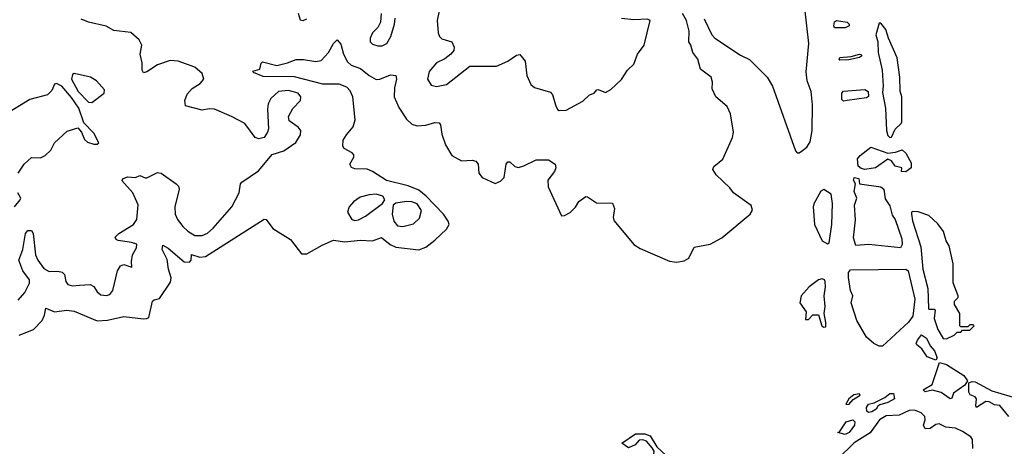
# Model space of a CAD drawing. Extents: x 1771496 to 1971148, y 471553 to 643630.
# Tile 585 of 656: x 1878849 to 1884390, y 622727 to 625129. Entities that reach past the tile are written whole.
import ezdxf

# ---------------------------------------------------------------- set-up
doc = ezdxf.new("R2010")
doc.units = 0

msp = doc.modelspace()

# ---------------------------------------------------------------- linework, layer by layer
at = {"layer": '0CON10XD'}
for points in [[(1881222.9, 625245), (1881198.8, 625125), (1881203.3, 625055), (1881211.1, 625035), (1881225, 625021.9), (1881280, 625005), (1881293.3, 624975), (1881291.2, 624955), (1881274.4, 624935.6), (1881241.1, 624908.9), (1881195, 624885.7), (1881153, 624837), (1881144.4, 624795), (1881165, 624761.4), (1881195, 624753.3), (1881251.2, 624765), (1881382.6, 624867.4), (1881532.7, 624867.3), (1881595, 624896.2), (1881645, 624930), (1881663, 624933), (1881694, 624895), (1881701.9, 624815), (1881724.5, 624764.5), (1881745, 624747.5), (1881835, 624721.2), (1881846.6, 624706.6), (1881866.4, 624643.6)], [(1882701.2, 625135), (1882743.8, 625045), (1882761.2, 625025), (1882905, 624930), (1882956.7, 624905), (1882986.2, 624875), (1883056.2, 624805), (1883085.8, 624755), (1883215, 624390), (1883225, 624380), (1883235, 624380), (1883255, 624392.5), (1883279.3, 624410.7), (1883297.7, 624442.3), (1883309.4, 624505), (1883310.3, 624650.3), (1883302.7, 624725), (1883281.1, 624785), (1883274.5, 624835), (1883289.6, 624995), (1883268.2, 625195)], [(1878839.4, 623550.6), (1878876.7, 623593.3), (1878903.8, 623645), (1878903.8, 623665), (1878865.4, 623715), (1878843.8, 623775), (1878866.7, 623835), (1878881.1, 623925), (1878895, 623942.5), (1878915, 623941.2), (1878924.2, 623925), (1878938.1, 623805), (1878950.9, 623775), (1878985, 623728.5), (1879015, 623710.6), (1879063.9, 623713.9), (1879088.4, 623708.4), (1879100.5, 623695), (1879108.1, 623655), (1879118.9, 623638.9), (1879145, 623630.8), (1879184.6, 623634.6), (1879245, 623638.6), (1879265, 623626.2), (1879285, 623596.7), (1879305, 623580), (1879335, 623576), (1879355, 623580.8), (1879372.5, 623605), (1879398.6, 623715), (1879415, 623743.3), (1879435, 623750), (1879480, 623735), (1879477.5, 623767.5), (1879484.3, 623804.3), (1879505.5, 623845), (1879507.1, 623865), (1879477.5, 623875), (1879402.5, 623885), (1879391.1, 623891.1), (1879386, 623905), (1879405.7, 623925), (1879488.2, 623975), (1879508.2, 624005), (1879516, 624086), (1879485.6, 624155), (1879424.3, 624224.3), (1879433.3, 624235), (1879455, 624244.3), (1879500, 624240), (1879525, 624252.5), (1879555, 624238.1), (1879565, 624239.4), (1879625, 624269.2), (1879645, 624264.3), (1879728.8, 624205), (1879741.4, 624191.4), (1879745.6, 624175), (1879721.8, 624075), (1879723.4, 624035), (1879735.8, 624005), (1879767.1, 623965), (1879795, 623937.5), (1879835, 623913.6), (1879875, 623914.4), (1879905, 623927.8), (1879936.5, 623955), (1880041.9, 624075), (1880083.1, 624155), (1880090.6, 624205), (1880098.6, 624215), (1880191.9, 624278.1), (1880270, 624370), (1880335, 624390), (1880401.8, 624438.2), (1880429.3, 624480.7), (1880430.9, 624505), (1880415.7, 624525), (1880365, 624560), (1880360.6, 624585), (1880385, 624629.2), (1880429.2, 624675), (1880431.4, 624695), (1880415, 624716), (1880361.3, 624731.3), (1880304.4, 624725), (1880262.5, 624685), (1880247.3, 624655), (1880242.7, 624625), (1880249.2, 624515), (1880244, 624495), (1880223.9, 624466.1), (1880195, 624458.8), (1880173.8, 624465), (1880115, 624544.2), (1880040, 624585), (1879945.6, 624625.6), (1879915, 624628.1), (1879875, 624620.6), (1879782, 624645), (1879778.9, 624675), (1879790.2, 624709.8), (1879818.5, 624741.5), (1879865, 624770.9), (1879885.5, 624795), (1879875, 624826), (1879835, 624861.5), (1879741.2, 624895), (1879695, 624899.1), (1879625, 624874.5), (1879565, 624835.5), (1879545, 624830), (1879537.8, 624845), (1879537.3, 624887.3), (1879527.1, 624935), (1879536.7, 624985), (1879521.8, 625015), (1879475, 625056.9), (1879379.2, 625069.2), (1879335, 625093.3), (1879235, 625115.7), (1879195, 625132)], [(1880415.7, 625165.7), (1880427.7, 625127.7), (1880444.3, 625124.3), (1880465, 625133.3)], [(1880815, 624814.5), (1880855, 624792.1), (1880875, 624794.6), (1880935, 624819.5), (1880965.7, 624815.7), (1880968.9, 624795), (1880957.5, 624745), (1880955.6, 624695), (1880982.5, 624635), (1881025, 624569.2), (1881055, 624540.8), (1881085, 624530.8), (1881135, 624535.7), (1881185, 624550.8), (1881209.2, 624549.2), (1881217.1, 624537.1), (1881224.5, 624485), (1881244.4, 624425), (1881280, 624365), (1881335, 624334.5), (1881395, 624338.5), (1881415, 624332), (1881428.6, 624315), (1881432.2, 624265), (1881451.4, 624241.4), (1881525, 624207.5), (1881555, 624220), (1881575, 624240.8), (1881587.1, 624315), (1881595, 624328), (1881607.9, 624327.9), (1881635, 624303.3), (1881655, 624297.1), (1881685, 624305.4), (1881755, 624339.4), (1881825, 624340), (1881862.5, 624315), (1881866.2, 624295), (1881858, 624275), (1881820, 624225), (1881822, 624188), (1881897.5, 624025), (1881915, 624026.7), (1881947, 624043), (1881976.3, 624073.7), (1881995.6, 624105), (1882035, 624132.9), (1882045, 624132.5), (1882095, 624098.6), (1882185.7, 624095.7), (1882196.8, 624066.8), (1882188.7, 624015), (1882195, 623995.7), (1882304.1, 623864.1), (1882340.9, 623840.9), (1882505, 623770.3), (1882545, 623763.5), (1882587.9, 623772.1), (1882614.6, 623785.4), (1882645, 623848), (1882735, 623865.7), (1882799.7, 623900.3), (1882958.8, 624035), (1882973.6, 624056.4), (1882965, 624082.5), (1882865, 624154.2), (1882845, 624182.5), (1882767.5, 624255), (1882748.8, 624285), (1882755, 624302.5), (1882805, 624343.3), (1882861.1, 624465), (1882865.6, 624495.6), (1882848.6, 624598.6), (1882830.3, 624640.3), (1882766.2, 624695), (1882745, 624740), (1882747.3, 624777.3), (1882739.2, 624805), (1882680.8, 624850.8), (1882665, 624907.5), (1882636.7, 624945), (1882626.2, 624985), (1882614, 625005), (1882615.7, 625065), (1882601.9, 625125), (1882579.1, 625165)], [(1880882, 625165), (1880880, 625115), (1880864.3, 625085.7), (1880834.5, 625055.5), (1880821.4, 625025), (1880820.8, 625005), (1880835, 624991.9), (1880865, 624981.5), (1880887.8, 624982.2), (1880915.3, 624994.7), (1880937.1, 625035), (1880958.1, 625105), (1880961.7, 625138.3)], [(1881866.4, 624643.6), (1881874.4, 624624.4), (1881885, 624618), (1881925, 624620.5), (1882018.8, 624671.2), (1882054.5, 624705.5), (1882081.2, 624715), (1882096.1, 624733.9), (1882105, 624736.2), (1882145, 624718.8), (1882175, 624735.8), (1882235, 624792.9), (1882270, 624845), (1882305, 624878.6), (1882325.5, 624935), (1882363.5, 624985), (1882396.2, 625125), (1882381.7, 625131.7), (1882305, 625128.6), (1882235, 625136.7)], [(1883495, 625084.2), (1883435, 625084.2), (1883429.8, 625095), (1883435, 625116.9), (1883445, 625124.4), (1883505.6, 625115.6), (1883516.7, 625105), (1883517.5, 625095), (1883495, 625084.2)], [(1883745, 624466), (1883755, 624467.5), (1883776.5, 624513.5), (1883810, 624545), (1883813.3, 624555), (1883812.5, 624695), (1883803, 624727), (1883802.5, 624805), (1883787.5, 624915), (1883737.5, 625025), (1883722.5, 625075), (1883695, 625110), (1883685, 625110), (1883666.2, 625045), (1883677.5, 625005), (1883679.4, 624945), (1883701.8, 624845), (1883708.8, 624755), (1883705, 624720), (1883720.8, 624630.8), (1883726.7, 624505), (1883735, 624476.2), (1883745, 624466)], [(1878845, 623353.5), (1878926.1, 623383.9), (1878974.3, 623435), (1878987.9, 623465), (1878995.8, 623504.2), (1879045, 623484.7), (1879112.8, 623492.8), (1879155, 623488.2), (1879285, 623433.8), (1879343, 623437), (1879435, 623458.7), (1879545.4, 623445.4), (1879565, 623445.6), (1879575, 623452.9), (1879596.4, 623543.6), (1879605, 623552.5), (1879635, 623559.2), (1879698, 623652), (1879701.1, 623675), (1879685.6, 623725), (1879679.4, 623779.4), (1879650.4, 623835), (1879655, 623858.6), (1879685, 623842), (1879775, 623766.1), (1879805, 623763.8), (1879813.1, 623775), (1879815, 623806.7), (1879861.6, 623791.6), (1879895, 623795.2), (1880225, 624005.7), (1880235, 624004.2), (1880273.3, 623953.3), (1880371.8, 623891.8), (1880435, 623811.2), (1880465, 623810.7), (1880550.3, 623859.7), (1880615, 623888.2), (1880678.5, 623878.5), (1880765, 623887.1), (1880835, 623884.3), (1880885, 623901.8), (1880933.3, 623863.3), (1880965, 623848.2), (1881095, 623832.7), (1881135, 623848.9), (1881185, 623888.4), (1881250.8, 623949.2), (1881264.7, 623975), (1881260.2, 623995), (1881233.3, 624033.3), (1881136.2, 624136.2), (1881095, 624168.6), (1881035, 624194.1), (1880913.8, 624223.8), (1880835, 624274.6), (1880805, 624287.3), (1880735, 624289.4), (1880716.9, 624296.9), (1880707.5, 624315), (1880729.2, 624355), (1880728.8, 624368.8), (1880719.7, 624379.7), (1880675, 624403.3), (1880666.4, 624416.4), (1880669.5, 624450.5), (1880688.2, 624481.8), (1880724.7, 624525.3), (1880736.9, 624565), (1880724.2, 624695), (1880709.3, 624729.3), (1880689.6, 624749.6), (1880646.5, 624766.5), (1880554.3, 624765.7), (1880395, 624808.1), (1880219.7, 624809.7), (1880165, 624831.2), (1880161.2, 624838.8), (1880199.5, 624850.5), (1880206.7, 624885), (1880215, 624891.2), (1880295, 624872), (1880355, 624886), (1880404.2, 624905.8), (1880445, 624906), (1880515, 624894), (1880545, 624898.8), (1880585.6, 624944.4), (1880614.3, 624995), (1880635, 625016.7), (1880655, 624991.2), (1880670.3, 624935), (1880692.8, 624892.8), (1880715, 624872.7), (1880766.9, 624855), (1880815, 624814.5)], [(1883465, 624902.2), (1883460, 624905), (1883465, 624916.7), (1883527.7, 624922.3), (1883575, 624935.7), (1883585, 624933.3), (1883588.1, 624925), (1883575, 624916.2), (1883515, 624904), (1883465, 624902.2)], [(1879255, 624662.5), (1879323.3, 624715), (1879326.7, 624735), (1879280, 624785), (1879247.5, 624805), (1879155, 624826), (1879145, 624821.2), (1879140, 624795), (1879177.8, 624725), (1879235, 624665.6), (1879255, 624662.5)], [(1878840, 624265), (1878874, 624315), (1878915, 624352.5), (1878965, 624352.2), (1878992, 624365), (1879023.8, 624395), (1879043.8, 624435), (1879115, 624501.2), (1879175, 624520), (1879196.7, 624495), (1879214.2, 624455), (1879230.2, 624440.2), (1879265, 624428.1), (1879285, 624428.6), (1879294, 624435), (1879265, 624490.5), (1879209.2, 624549.2), (1879180.8, 624630.8), (1879140.3, 624690.3), (1879085.3, 624755.3), (1879055, 624770.8), (1879044.4, 624765.6), (1879028.7, 624731.3), (1879004.2, 624705.8), (1878905, 624680), (1878765, 624593.8)], [(1883485, 624671.1), (1883475, 624680), (1883474.8, 624715.2), (1883485, 624726.7), (1883605, 624735.3), (1883623.8, 624725), (1883625, 624696.2), (1883615, 624689.6), (1883505, 624674.5), (1883485, 624671.1)], [(1883835, 624273.2), (1883811.2, 624275), (1883812.5, 624295), (1883775, 624304.6), (1883755.3, 624335.3), (1883735, 624343.8), (1883665, 624294.6), (1883605, 624286.2), (1883585, 624291.2), (1883566.7, 624305), (1883563.8, 624345), (1883578, 624365), (1883638.8, 624411.2), (1883735, 624376.8), (1883777.4, 624382.6), (1883815, 624395.6), (1883835, 624377.8), (1883866.3, 624323.7), (1883865.3, 624295), (1883835, 624273.2)], [(1883805, 623843.6), (1883626.8, 623863.2), (1883555, 623857.5), (1883541.5, 623901.5), (1883551.7, 624001.7), (1883546.4, 624085), (1883559.2, 624125), (1883545, 624162.5), (1883552.9, 624205), (1883540.5, 624225), (1883545, 624240.6), (1883571.2, 624235), (1883574.5, 624204.5), (1883695, 624188.8), (1883711.6, 624175), (1883720.3, 624120.3), (1883745, 624081.5), (1883758.9, 624028.9), (1883775, 624004.4), (1883812.4, 623895), (1883815, 623863.3), (1883805, 623843.6)], [(1878819.4, 624075), (1878851.9, 624115), (1878854.3, 624125), (1878837.5, 624155)], [(1880735, 623998.9), (1880755, 624002.9), (1880795, 624022.3), (1880890, 624095), (1880902.9, 624115), (1880892.5, 624135), (1880855, 624146.7), (1880815, 624143.8), (1880765, 624130), (1880726.5, 624103.5), (1880702.2, 624075), (1880693.1, 624045), (1880718, 624005), (1880735, 623998.9)], [(1883395, 623866.7), (1883405, 623872.5), (1883420, 623975), (1883423.3, 624095), (1883415, 624147.5), (1883375, 624172.5), (1883357, 624163), (1883317.7, 624092.3), (1883314.3, 624075), (1883322, 623975), (1883365, 623883.8), (1883395, 623866.7)], [(1881005, 623963.8), (1881065, 623979.2), (1881097.8, 624012.2), (1881110, 624055), (1881085, 624091.9), (1881055, 624103.8), (1881025, 624105.8), (1880965, 624095.6), (1880950, 624085), (1880944.6, 624034.6), (1880953.6, 623995), (1880975, 623968.1), (1881005, 623963.8)], [(1884065, 623332.5), (1884107, 623353), (1884125, 623370), (1884145, 623370), (1884155, 623380), (1884195, 623380), (1884220, 623405), (1884215, 623410), (1884195, 623410), (1884185, 623400), (1884145, 623400), (1884140, 623405), (1884140, 623475), (1884110, 623525), (1884110, 623545), (1884130, 623565), (1884130, 623575), (1884103, 623647), (1884102.5, 623755), (1884080, 623855), (1884063, 623883), (1884047, 623937), (1884015, 623980), (1883965, 624027.5), (1883905, 624046.7), (1883875, 624050), (1883867.5, 624045), (1883866.7, 624035), (1883873.6, 623996.4), (1883920.9, 623850.9), (1883932, 623725), (1883959.1, 623615), (1883962.5, 623505), (1883965, 623500), (1883995, 623500), (1884000, 623495), (1883994.3, 623445.7), (1884015, 623383.8), (1884045, 623333.8), (1884065, 623332.5)], [(1883705, 623290), (1883685, 623291.4), (1883655.5, 623305), (1883615, 623341), (1883559.4, 623435), (1883527.7, 623535), (1883538, 623575), (1883525, 623603.8), (1883512.7, 623677.3), (1883513.6, 623706.4), (1883525, 623720.6), (1883835, 623723.5), (1883848, 623715), (1883885.9, 623555), (1883875, 623460), (1883850, 623425), (1883705, 623290)], [(1883375, 623397.5), (1883385, 623400), (1883386.2, 623423.8), (1883376, 623475), (1883381.9, 623515), (1883376.5, 623575), (1883384.3, 623625), (1883382.5, 623655), (1883377.5, 623665), (1883365, 623669.5), (1883345, 623664.4), (1883291.8, 623625), (1883246.2, 623575), (1883238.8, 623535), (1883274.2, 623485), (1883271.7, 623441.7), (1883288.3, 623441.7), (1883313, 623467), (1883345, 623467.5), (1883362.5, 623405), (1883375, 623397.5)], [(1884005, 623212.5), (1883955, 623231.4), (1883925, 623275.8), (1883897.8, 623297.8), (1883894.4, 623305), (1883901.2, 623325), (1883924.6, 623355.4), (1883951.7, 623335), (1883972.3, 623292.3), (1883996.5, 623265), (1884011.5, 623225), (1884005, 623212.5)], [(1884085, 622994.1), (1884035, 623029.6), (1883985, 623042.4), (1883945, 623033.2), (1883933.1, 623045), (1883984.3, 623075), (1884025, 623198.8), (1884065, 623187.7), (1884161.3, 623125), (1884183.5, 623095), (1884168, 623072), (1884104.5, 623025.5), (1884095, 622998), (1884085, 622994.1)], [(1884415, 622893.8), (1884365, 622957.1), (1884335, 622960), (1884305, 622977.1), (1884285, 622979.4), (1884233.8, 622945), (1884229.4, 622955), (1884232.5, 622995), (1884225.5, 623005.5), (1884197.1, 623017.1), (1884190.9, 623030.9), (1884190, 623085), (1884208.2, 623091.8), (1884225, 623089.2), (1884318.9, 623038.9), (1884471.9, 622995)], [(1883515, 622961.4), (1883538.9, 622991.1), (1883578.8, 623015), (1883575, 623022.5), (1883543.2, 623016.8), (1883515, 622993.3), (1883497.5, 622965), (1883515, 622961.4)], [(1883625, 622917.7), (1883616.4, 622925), (1883613.4, 622945), (1883625, 622963.4), (1883658, 622972), (1883718.1, 623001.9), (1883745.8, 623025), (1883767.1, 623025), (1883771.8, 622995), (1883735, 622973.1), (1883690, 622960), (1883677.5, 622952.5), (1883668.4, 622935), (1883645, 622921.5), (1883625, 622917.7)], [(1884212.9, 622715), (1884210.4, 622765), (1884200.9, 622780.9), (1884155, 622810), (1884115, 622828.8), (1884060, 622835), (1884023.8, 622853.8), (1884005, 622850), (1883972.1, 622827.9), (1883945, 622824.3), (1883934.4, 622845), (1883944.3, 622875), (1883942.5, 622895), (1883921.2, 622915), (1883885, 622930.8), (1883855, 622928), (1883798.4, 622901.6), (1883725, 622897.8), (1883688.1, 622875), (1883635, 622803.1), (1883545, 622746.2), (1883455, 622658.1)], [(1883495, 622793.6), (1883453.8, 622805), (1883461.7, 622808.3), (1883500.6, 622865), (1883536.7, 622875), (1883548.6, 622865), (1883547.3, 622845), (1883516.3, 622805), (1883495, 622793.6)], [(1882415, 622603.8), (1882410.8, 622615), (1882418.7, 622698.7), (1882408.8, 622718.8), (1882375.4, 622755.4), (1882355, 622763.6), (1882335, 622761.5), (1882312.5, 622735), (1882275, 622718), (1882237.1, 622745), (1882315, 622796.8), (1882366.9, 622796.9), (1882397.5, 622785), (1882433.7, 622723.7), (1882486, 622675), (1882465, 622627.5), (1882445, 622622.9), (1882425, 622604.3), (1882415, 622603.8)]]:
    msp.add_lwpolyline(points, dxfattribs=at)

doc.saveas('drawing.dxf')
